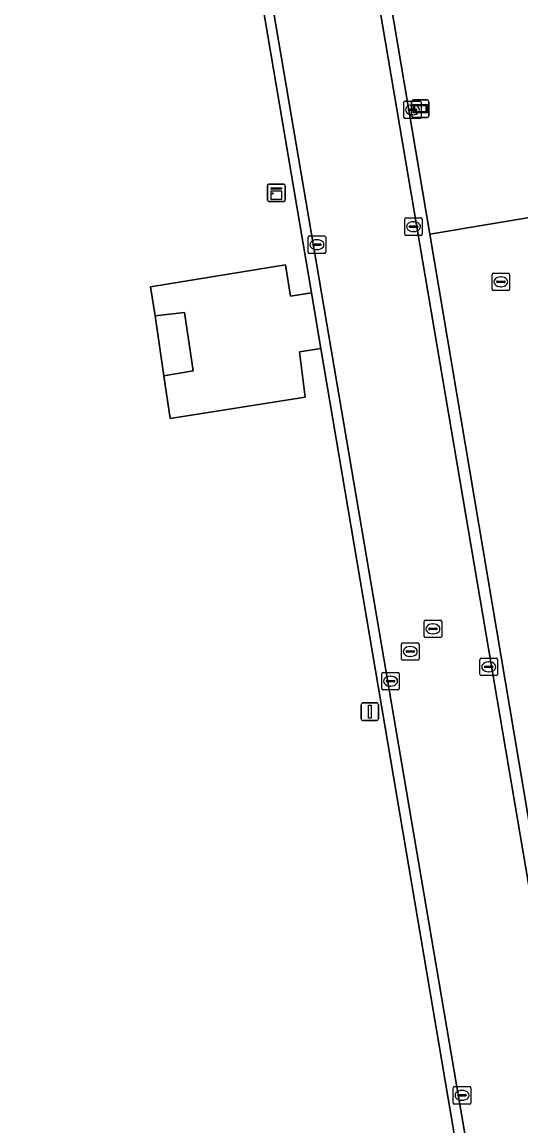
# Model space of a CAD drawing. Extents: x 154324 to 155744, y 382937 to 384188.
# Drawn here: x 154678.7 to 154707.2, y 383588.6 to 383651.6 of the extents above; entities that cross this region are included whole.
import ezdxf

# ---------------------------------------------------------------- set-up
doc = ezdxf.new("R2010")
doc.units = 0
for name, color, linetype in [('IMGEO_Brandkraan', 7, 'Continuous'), ('IMGEO_Grasland_agrarisch', 7, 'Continuous'), ('IMGEO_Groenvoorziening', 7, 'Continuous'), ('IMGEO_Kast', 7, 'Continuous'), ('IMGEO_Kolk', 7, 'Continuous'), ('IMGEO_Lage_trafo', 7, 'Continuous'), ('IMGEO_Lichtmast', 7, 'Continuous'), ('IMGEO_Parkeervlak_open', 7, 'Continuous'), ('IMGEO_Rijbaan_lokaal_gesloten', 7, 'Continuous'), ('IMGEO_Rijbaan_lokaal_open', 7, 'Continuous'), ('IMGEO_Rioolput', 7, 'Continuous'), ('IMGEO_Verklikker', 7, 'Continuous'), ('IMGEO_Voetpad_open', 7, 'Continuous')]:
    doc.layers.add(name, color=color, linetype=linetype)

msp = doc.modelspace()

# ---------------------------------------------------------------- linework, layer by layer
at = {"layer": 'IMGEO_Brandkraan'}
for p, q in [((154700.488, 383646.169), (154700.488, 383647.021)), ((154700.563, 383647.095), (154701.415, 383647.095)), ((154700.747, 383646.589), (154700.747, 383646.601)), ((154700.79, 383646.638), (154701.188, 383646.638)), ((154700.976, 383646.875), (154701.001, 383646.875)), ((154701.231, 383646.601), (154701.231, 383646.589)), ((154701.489, 383647.021), (154701.489, 383646.169)), ((154701.415, 383646.095), (154700.563, 383646.095)), ((154701.185, 383646.552), (154700.787, 383646.552)), ((154700.999, 383646.315), (154700.974, 383646.315))]:
    msp.add_line(p, q, dxfattribs=at)
for points in [[(154700.488, 383646.169), (154700.488, 383647.021)], [(154700.563, 383647.095), (154701.415, 383647.095)], [(154701.489, 383647.021), (154701.489, 383646.169)], [(154701.415, 383646.095), (154700.563, 383646.095)]]:
    msp.add_lwpolyline(points, dxfattribs=at)
for centre, radius, start, end in [((154700.565, 383647.019), 0.0765, 91.55205, 178.44795), ((154700.565, 383647.019), 0.0765, 91.55205, 178.44795), ((154700.787, 383646.598), 0.0403, 85.87752, 175.75265), ((154700.784, 383646.588), 0.0366, 178.93798, 274.71019), ((154701.188, 383646.595), 0.043, 264.86636, 352.45326), ((154701.192, 383646.6), 0.0386, 1.73085, 96.63898), ((154701.413, 383647.019), 0.0765, 1.55205, 88.44795), ((154701.413, 383647.019), 0.0765, 1.55205, 88.44795), ((154700.565, 383646.171), 0.0765, 181.55205, 268.44795), ((154700.565, 383646.171), 0.0765, 181.55205, 268.44795), ((154701.413, 383646.171), 0.0765, 271.55205, 358.44795), ((154701.413, 383646.171), 0.0765, 271.55205, 358.44795)]:
    msp.add_arc(centre, radius, start, end, dxfattribs=at)
for centre, major_axis, ratio, start_param, end_param in [((154700.975, 383646.595), (-0.387, 0.002), 0.722429, 4.712389, 7.853982), ((154701, 383646.595), (-0.39, 0.002), 0.717154, 1.570796, 4.712389)]:
    msp.add_ellipse(centre, major_axis=major_axis, ratio=ratio, start_param=start_param, end_param=end_param, dxfattribs=at)
at = {"layer": 'IMGEO_Grasland_agrarisch'}
for points in [[(154701.974, 383639.508), (154709.256, 383640.72), (154790.096, 383654.948), (154786.544, 383674.892), (154787.882, 383674.892), (154769.16, 383784.679), (154768.187, 383784.234), (154765.07, 383791.045), (154762.082, 383789.673), (154693.372, 383758.214)], [(154684.789, 383740.236), (154695.815, 383675.911), (154701.974, 383639.508)]]:
    msp.add_lwpolyline(points, dxfattribs=at)
at = {"layer": 'IMGEO_Groenvoorziening'}
msp.add_lwpolyline([(154705.978, 383572.84), (154695.756, 383632.978), (154694.545, 383632.792), (154694.869, 383630.211), (154687.161, 383628.997), (154686.788, 383631.415), (154686.294, 383634.844), (154686.024, 383636.505), (154693.737, 383637.754), (154694.029, 383635.974), (154695.215, 383636.16), (154679.408, 383729.153), (154678.701, 383732.937)], dxfattribs=at)
at = {"layer": 'IMGEO_Kast'}
for p, q in [((154692.717, 383641.434), (154692.717, 383642.275)), ((154692.717, 383642.275), (154692.717, 383641.434)), ((154692.792, 383642.359), (154693.633, 383642.359)), ((154693.633, 383642.359), (154692.792, 383642.359)), ((154693.717, 383642.284), (154693.717, 383641.443)), ((154693.717, 383641.443), (154693.717, 383642.284)), ((154693.642, 383641.359), (154692.801, 383641.359)), ((154692.801, 383641.359), (154693.642, 383641.359))]:
    msp.add_line(p, q, dxfattribs=at)
for points in [[(154692.912, 383642.149), (154693.512, 383642.149), (154693.512, 383642.064), (154692.912, 383642.064), (154692.912, 383642.149)], [(154692.912, 383641.974), (154693.512, 383641.974), (154693.512, 383641.485), (154692.912, 383641.485), (154692.912, 383641.974)]]:
    msp.add_lwpolyline(points, dxfattribs=at)
msp.add_circle((154692.996, 383641.823), 0.0377, dxfattribs=at)
for centre, start, end in [((154692.795, 383642.281), 92.4484, 184.28452), ((154692.795, 383642.281), 92.4484, 184.28452), ((154693.639, 383642.281), 2.4484, 94.28452), ((154693.639, 383642.281), 2.4484, 94.28452), ((154692.795, 383641.437), 182.4484, 274.28452), ((154692.795, 383641.437), 182.4484, 274.28452), ((154693.639, 383641.437), 272.4484, 4.28452), ((154693.639, 383641.437), 272.4484, 4.28452)]:
    msp.add_arc(centre, 0.0779, start, end, dxfattribs=at)
at = {"layer": 'IMGEO_Kolk'}
for p, q in [((154700.547, 383639.501), (154700.547, 383640.353)), ((154700.622, 383640.427), (154701.474, 383640.427)), ((154701.548, 383640.353), (154701.548, 383639.501)), ((154700.806, 383639.921), (154700.806, 383639.933)), ((154701.244, 383639.884), (154700.846, 383639.884)), ((154700.849, 383639.97), (154701.247, 383639.97)), ((154701.058, 383639.647), (154701.033, 383639.647)), ((154701.035, 383640.207), (154701.06, 383640.207)), ((154701.29, 383639.933), (154701.29, 383639.921)), ((154695.033, 383638.473), (154695.033, 383639.325)), ((154695.108, 383639.399), (154695.96, 383639.399)), ((154695.521, 383639.179), (154695.546, 383639.179)), ((154696.034, 383639.325), (154696.034, 383638.473)), ((154701.474, 383639.427), (154700.622, 383639.427)), ((154695.96, 383638.399), (154695.108, 383638.399)), ((154695.292, 383638.893), (154695.292, 383638.905)), ((154695.73, 383638.856), (154695.332, 383638.856)), ((154695.335, 383638.942), (154695.733, 383638.942)), ((154695.544, 383638.619), (154695.519, 383638.619)), ((154695.776, 383638.905), (154695.776, 383638.893)), ((154704.842, 383614.396), (154704.842, 383615.248)), ((154704.917, 383615.322), (154705.769, 383615.322)), ((154705.33, 383615.102), (154705.355, 383615.102)), ((154705.843, 383615.248), (154705.843, 383614.396)), ((154699.31, 383614.509), (154700.162, 383614.509)), ((154705.101, 383614.816), (154705.101, 383614.828)), ((154705.539, 383614.779), (154705.141, 383614.779)), ((154705.144, 383614.865), (154705.542, 383614.865)), ((154705.353, 383614.542), (154705.328, 383614.542)), ((154705.585, 383614.828), (154705.585, 383614.816)), ((154699.235, 383613.583), (154699.235, 383614.435)), ((154699.494, 383614.003), (154699.494, 383614.015)), ((154699.932, 383613.966), (154699.534, 383613.966)), ((154699.537, 383614.052), (154699.935, 383614.052)), ((154699.723, 383614.289), (154699.748, 383614.289)), ((154699.978, 383614.015), (154699.978, 383614.003)), ((154700.236, 383614.435), (154700.236, 383613.583)), ((154705.769, 383614.322), (154704.917, 383614.322)), ((154700.162, 383613.509), (154699.31, 383613.509)), ((154699.746, 383613.729), (154699.721, 383613.729)), ((154703.315, 383589.957), (154703.315, 383590.809)), ((154703.39, 383590.883), (154704.242, 383590.883)), ((154703.803, 383590.663), (154703.828, 383590.663)), ((154704.316, 383590.809), (154704.316, 383589.957)), ((154703.574, 383590.377), (154703.574, 383590.389)), ((154704.012, 383590.34), (154703.614, 383590.34)), ((154703.617, 383590.426), (154704.015, 383590.426)), ((154703.826, 383590.103), (154703.801, 383590.103)), ((154704.058, 383590.389), (154704.058, 383590.377)), ((154704.242, 383589.883), (154703.39, 383589.883))]:
    msp.add_line(p, q, dxfattribs=at)
for points in [[(154700.547, 383639.501), (154700.547, 383640.353)], [(154700.622, 383640.427), (154701.474, 383640.427)], [(154701.548, 383640.353), (154701.548, 383639.501)], [(154695.033, 383638.473), (154695.033, 383639.325)], [(154695.108, 383639.399), (154695.96, 383639.399)], [(154696.034, 383639.325), (154696.034, 383638.473)], [(154701.474, 383639.427), (154700.622, 383639.427)], [(154695.96, 383638.399), (154695.108, 383638.399)], [(154704.842, 383614.396), (154704.842, 383615.248)], [(154704.917, 383615.322), (154705.769, 383615.322)], [(154705.843, 383615.248), (154705.843, 383614.396)], [(154699.31, 383614.509), (154700.162, 383614.509)], [(154699.235, 383613.583), (154699.235, 383614.435)], [(154700.236, 383614.435), (154700.236, 383613.583)], [(154705.769, 383614.322), (154704.917, 383614.322)], [(154700.162, 383613.509), (154699.31, 383613.509)], [(154703.315, 383589.957), (154703.315, 383590.809)], [(154703.39, 383590.883), (154704.242, 383590.883)], [(154704.316, 383590.809), (154704.316, 383589.957)], [(154704.242, 383589.883), (154703.39, 383589.883)]]:
    msp.add_lwpolyline(points, dxfattribs=at)
for centre, radius, start, end in [((154700.624, 383640.351), 0.0765, 91.55205, 178.44795), ((154700.624, 383640.351), 0.0765, 91.55205, 178.44795), ((154701.472, 383640.351), 0.0765, 1.55205, 88.44795), ((154701.472, 383640.351), 0.0765, 1.55205, 88.44795), ((154700.846, 383639.93), 0.0403, 85.87752, 175.75265), ((154700.843, 383639.92), 0.0366, 178.93798, 274.71019), ((154701.247, 383639.927), 0.043, 264.86636, 352.45326), ((154701.251, 383639.932), 0.0386, 1.73085, 96.63898), ((154695.11, 383639.323), 0.0765, 91.55205, 178.44795), ((154695.11, 383639.323), 0.0765, 91.55205, 178.44795), ((154695.958, 383639.323), 0.0765, 1.55205, 88.44795), ((154695.958, 383639.323), 0.0765, 1.55205, 88.44795), ((154700.624, 383639.503), 0.0765, 181.55205, 268.44795), ((154700.624, 383639.503), 0.0765, 181.55205, 268.44795), ((154701.472, 383639.503), 0.0765, 271.55205, 358.44795), ((154701.472, 383639.503), 0.0765, 271.55205, 358.44795), ((154695.11, 383638.475), 0.0765, 181.55205, 268.44795), ((154695.11, 383638.475), 0.0765, 181.55205, 268.44795), ((154695.332, 383638.902), 0.0403, 85.87752, 175.75265), ((154695.329, 383638.892), 0.0366, 178.93798, 274.71019), ((154695.733, 383638.899), 0.043, 264.86636, 352.45326), ((154695.737, 383638.904), 0.0386, 1.73085, 96.63898), ((154695.958, 383638.475), 0.0765, 271.55205, 358.44795), ((154695.958, 383638.475), 0.0765, 271.55205, 358.44795), ((154704.919, 383615.246), 0.0765, 91.55205, 178.44795), ((154704.919, 383615.246), 0.0765, 91.55205, 178.44795), ((154705.767, 383615.246), 0.0765, 1.55205, 88.44795), ((154705.767, 383615.246), 0.0765, 1.55205, 88.44795), ((154699.312, 383614.433), 0.0765, 91.55205, 178.44795), ((154699.312, 383614.433), 0.0765, 91.55205, 178.44795), ((154700.16, 383614.433), 0.0765, 1.55205, 88.44795), ((154700.16, 383614.433), 0.0765, 1.55205, 88.44795), ((154705.141, 383614.825), 0.0403, 85.87752, 175.75265), ((154705.138, 383614.815), 0.0366, 178.93798, 274.71019), ((154705.542, 383614.822), 0.043, 264.86636, 352.45326), ((154705.546, 383614.827), 0.0386, 1.73085, 96.63898), ((154699.534, 383614.012), 0.0403, 85.87752, 175.75265), ((154699.531, 383614.002), 0.0366, 178.93798, 274.71019), ((154699.935, 383614.009), 0.043, 264.86636, 352.45326), ((154699.939, 383614.014), 0.0386, 1.73085, 96.63898), ((154704.919, 383614.398), 0.0765, 181.55205, 268.44795), ((154704.919, 383614.398), 0.0765, 181.55205, 268.44795), ((154705.767, 383614.398), 0.0765, 271.55205, 358.44795), ((154705.767, 383614.398), 0.0765, 271.55205, 358.44795), ((154699.312, 383613.585), 0.0765, 181.55205, 268.44795), ((154699.312, 383613.585), 0.0765, 181.55205, 268.44795), ((154700.16, 383613.585), 0.0765, 271.55205, 358.44795), ((154700.16, 383613.585), 0.0765, 271.55205, 358.44795), ((154703.392, 383590.807), 0.0765, 91.55205, 178.44795), ((154703.392, 383590.807), 0.0765, 91.55205, 178.44795), ((154704.24, 383590.807), 0.0765, 1.55205, 88.44795), ((154704.24, 383590.807), 0.0765, 1.55205, 88.44795), ((154703.392, 383589.959), 0.0765, 181.55205, 268.44795), ((154703.392, 383589.959), 0.0765, 181.55205, 268.44795), ((154703.614, 383590.386), 0.0403, 85.87752, 175.75265), ((154703.611, 383590.376), 0.0366, 178.93798, 274.71019), ((154704.015, 383590.383), 0.043, 264.86636, 352.45326), ((154704.019, 383590.388), 0.0386, 1.73085, 96.63898), ((154704.24, 383589.959), 0.0765, 271.55205, 358.44795), ((154704.24, 383589.959), 0.0765, 271.55205, 358.44795)]:
    msp.add_arc(centre, radius, start, end, dxfattribs=at)
for centre, major_axis, ratio, start_param, end_param in [((154701.034, 383639.927), (-0.387, 0.002), 0.722429, 4.712389, 7.853982), ((154701.059, 383639.927), (-0.39, 0.002), 0.717154, 1.570796, 4.712389), ((154695.52, 383638.899), (-0.387, 0.002), 0.722429, 4.712389, 7.853982), ((154695.545, 383638.899), (-0.39, 0.002), 0.717154, 1.570796, 4.712389), ((154705.329, 383614.822), (-0.387, 0.002), 0.722429, 4.712389, 7.853982), ((154705.354, 383614.822), (-0.39, 0.002), 0.717154, 1.570796, 4.712389), ((154699.722, 383614.009), (-0.387, 0.002), 0.722429, 4.712389, 7.853982), ((154699.747, 383614.009), (-0.39, 0.002), 0.717154, 1.570796, 4.712389), ((154703.802, 383590.383), (-0.387, 0.002), 0.722429, 4.712389, 7.853982), ((154703.827, 383590.383), (-0.39, 0.002), 0.717154, 1.570796, 4.712389)]:
    msp.add_ellipse(centre, major_axis=major_axis, ratio=ratio, start_param=start_param, end_param=end_param, dxfattribs=at)
at = {"layer": 'IMGEO_Lage_trafo'}
msp.add_lwpolyline([(154686.294, 383634.844), (154686.788, 383631.415), (154688.478, 383631.7), (154687.974, 383635.03)], close=True, dxfattribs=at)
at = {"layer": 'IMGEO_Lichtmast'}
for p, q in [((154698.057, 383611.863), (154698.057, 383612.663)), ((154698.057, 383612.663), (154698.057, 383611.863)), ((154698.157, 383612.763), (154698.947, 383612.763)), ((154698.947, 383612.763), (154698.157, 383612.763)), ((154699.047, 383612.663), (154699.047, 383611.863)), ((154699.047, 383611.863), (154699.047, 383612.663)), ((154698.947, 383611.763), (154698.157, 383611.763)), ((154698.157, 383611.763), (154698.947, 383611.763))]:
    msp.add_line(p, q, dxfattribs=at)
msp.add_lwpolyline([(154698.477, 383612.638), (154698.627, 383612.638), (154698.627, 383611.888), (154698.477, 383611.888), (154698.477, 383612.638)], dxfattribs=at)
for centre, start, end in [((154698.157, 383612.663), 90, 180), ((154698.157, 383612.663), 90, 180), ((154698.947, 383612.663), 0, 90), ((154698.947, 383612.663), 360, 90), ((154698.157, 383611.863), 180, 270), ((154698.157, 383611.863), 180, 270), ((154698.947, 383611.863), 270, 0), ((154698.947, 383611.863), 270, 0)]:
    msp.add_arc(centre, 0.1, start, end, dxfattribs=at)
at = {"layer": 'IMGEO_Parkeervlak_open'}
msp.add_lwpolyline([(154709.256, 383640.72), (154701.974, 383639.508), (154707.825, 383604.929), (154715.123, 383606.168)], close=True, dxfattribs=at)
at = {"layer": 'IMGEO_Rijbaan_lokaal_gesloten'}
for points in [[(154710.408, 383586.003), (154685.547, 383732.212), (154684.198, 383740.133)], [(154678.701, 383732.937), (154679.408, 383729.153), (154695.215, 383636.16), (154695.756, 383632.978), (154705.978, 383572.84), (154731.566, 383423.069), (154733.045, 383414.37), (154733.72, 383410.4), (154735.43, 383400.34), (154736.067, 383396.591), (154752.101, 383302.287), (154752.647, 383299.072), (154768.888, 383203.55), (154782.924, 383120.992), (154783.083, 383120.121), (154784.075, 383114.236), (154785.081, 383108.269)], [(154679.262, 383733.146), (154679.932, 383729.186), (154748.649, 383326.312), (154783.501, 383121.229), (154783.65, 383120.265), (154785.662, 383108.357)], [(154785.662, 383108.357), (154783.65, 383120.265), (154783.501, 383121.229), (154748.649, 383326.312), (154679.932, 383729.186), (154679.262, 383733.146)]]:
    msp.add_lwpolyline(points, dxfattribs=at)
at = {"layer": 'IMGEO_Rijbaan_lokaal_open'}
for points in [[(154684.198, 383740.133), (154685.547, 383732.212), (154710.408, 383586.003), (154739.67, 383414.346), (154764.039, 383271.324), (154786.387, 383140.019), (154789.028, 383124.401), (154789.626, 383121.11)], [(154790.21, 383121.247), (154789.971, 383122.382), (154764.656, 383271.373), (154760.59, 383295.341), (154753.644, 383336.061), (154753.525, 383336.758), (154752.336, 383343.729), (154728.935, 383480.918), (154728.091, 383485.864), (154728.085, 383485.902), (154713.13, 383573.573), (154707.825, 383604.929), (154701.974, 383639.508), (154695.815, 383675.911), (154684.789, 383740.236)]]:
    msp.add_lwpolyline(points, dxfattribs=at)
at = {"layer": 'IMGEO_Rioolput'}
for p, q in [((154705.532, 383636.357), (154705.532, 383637.209)), ((154705.607, 383637.283), (154706.459, 383637.283)), ((154706.533, 383637.209), (154706.533, 383636.357)), ((154705.791, 383636.777), (154705.791, 383636.789)), ((154706.229, 383636.74), (154705.831, 383636.74)), ((154705.834, 383636.826), (154706.232, 383636.826)), ((154706.043, 383636.503), (154706.018, 383636.503)), ((154706.02, 383637.063), (154706.045, 383637.063)), ((154706.275, 383636.789), (154706.275, 383636.777)), ((154706.459, 383636.283), (154705.607, 383636.283)), ((154701.655, 383616.563), (154701.655, 383617.415)), ((154701.73, 383617.489), (154702.582, 383617.489)), ((154701.914, 383616.983), (154701.914, 383616.995)), ((154701.957, 383617.032), (154702.355, 383617.032)), ((154702.143, 383617.269), (154702.168, 383617.269)), ((154702.398, 383616.995), (154702.398, 383616.983)), ((154702.656, 383617.415), (154702.656, 383616.563)), ((154702.582, 383616.489), (154701.73, 383616.489)), ((154702.352, 383616.946), (154701.954, 383616.946)), ((154702.166, 383616.709), (154702.141, 383616.709)), ((154700.36, 383615.271), (154700.36, 383616.123)), ((154700.435, 383616.197), (154701.287, 383616.197)), ((154700.662, 383615.74), (154701.06, 383615.74)), ((154700.848, 383615.977), (154700.873, 383615.977)), ((154701.361, 383616.123), (154701.361, 383615.271)), ((154701.287, 383615.197), (154700.435, 383615.197)), ((154700.619, 383615.691), (154700.619, 383615.703)), ((154701.057, 383615.654), (154700.659, 383615.654)), ((154700.871, 383615.417), (154700.846, 383615.417)), ((154701.103, 383615.703), (154701.103, 383615.691))]:
    msp.add_line(p, q, dxfattribs=at)
for points in [[(154705.532, 383636.357), (154705.532, 383637.209)], [(154705.607, 383637.283), (154706.459, 383637.283)], [(154706.533, 383637.209), (154706.533, 383636.357)], [(154706.459, 383636.283), (154705.607, 383636.283)], [(154701.655, 383616.563), (154701.655, 383617.415)], [(154701.73, 383617.489), (154702.582, 383617.489)], [(154702.656, 383617.415), (154702.656, 383616.563)], [(154702.582, 383616.489), (154701.73, 383616.489)], [(154700.36, 383615.271), (154700.36, 383616.123)], [(154700.435, 383616.197), (154701.287, 383616.197)], [(154701.361, 383616.123), (154701.361, 383615.271)], [(154701.287, 383615.197), (154700.435, 383615.197)]]:
    msp.add_lwpolyline(points, dxfattribs=at)
for centre, radius, start, end in [((154705.609, 383637.207), 0.0765, 91.55205, 178.44795), ((154705.609, 383637.207), 0.0765, 91.55205, 178.44795), ((154706.457, 383637.207), 0.0765, 1.55205, 88.44795), ((154706.457, 383637.207), 0.0765, 1.55205, 88.44795), ((154705.831, 383636.786), 0.0403, 85.87752, 175.75265), ((154705.828, 383636.776), 0.0366, 178.93798, 274.71019), ((154706.232, 383636.783), 0.043, 264.86636, 352.45326), ((154706.236, 383636.788), 0.0386, 1.73085, 96.63898), ((154705.609, 383636.359), 0.0765, 181.55205, 268.44795), ((154705.609, 383636.359), 0.0765, 181.55205, 268.44795), ((154706.457, 383636.359), 0.0765, 271.55205, 358.44795), ((154706.457, 383636.359), 0.0765, 271.55205, 358.44795), ((154701.732, 383617.413), 0.0765, 91.55205, 178.44795), ((154701.732, 383617.413), 0.0765, 91.55205, 178.44795), ((154701.954, 383616.992), 0.0403, 85.87752, 175.75265), ((154701.951, 383616.982), 0.0366, 178.93798, 274.71019), ((154702.355, 383616.989), 0.043, 264.86636, 352.45326), ((154702.359, 383616.994), 0.0386, 1.73085, 96.63898), ((154702.58, 383617.413), 0.0765, 1.55205, 88.44795), ((154702.58, 383617.413), 0.0765, 1.55205, 88.44795), ((154701.732, 383616.565), 0.0765, 181.55205, 268.44795), ((154701.732, 383616.565), 0.0765, 181.55205, 268.44795), ((154702.58, 383616.565), 0.0765, 271.55205, 358.44795), ((154702.58, 383616.565), 0.0765, 271.55205, 358.44795), ((154700.437, 383616.121), 0.0765, 91.55205, 178.44795), ((154700.437, 383616.121), 0.0765, 91.55205, 178.44795), ((154700.659, 383615.7), 0.0403, 85.87752, 175.75265), ((154701.064, 383615.702), 0.0386, 1.73085, 96.63898), ((154701.285, 383616.121), 0.0765, 1.55205, 88.44795), ((154701.285, 383616.121), 0.0765, 1.55205, 88.44795), ((154700.437, 383615.273), 0.0765, 181.55205, 268.44795), ((154700.437, 383615.273), 0.0765, 181.55205, 268.44795), ((154700.656, 383615.69), 0.0366, 178.93798, 274.71019), ((154701.06, 383615.697), 0.043, 264.86636, 352.45326), ((154701.285, 383615.273), 0.0765, 271.55205, 358.44795), ((154701.285, 383615.273), 0.0765, 271.55205, 358.44795)]:
    msp.add_arc(centre, radius, start, end, dxfattribs=at)
for centre, major_axis, ratio, start_param, end_param in [((154706.019, 383636.783), (-0.387, 0.002), 0.722429, 4.712389, 7.853982), ((154706.044, 383636.783), (-0.39, 0.002), 0.717154, 1.570796, 4.712389), ((154702.142, 383616.989), (-0.387, 0.002), 0.722429, 4.712389, 7.853982), ((154702.167, 383616.989), (-0.39, 0.002), 0.717154, 1.570796, 4.712389), ((154700.847, 383615.697), (-0.387, 0.002), 0.722429, 4.712389, 7.853982), ((154700.872, 383615.697), (-0.39, 0.002), 0.717154, 1.570796, 4.712389)]:
    msp.add_ellipse(centre, major_axis=major_axis, ratio=ratio, start_param=start_param, end_param=end_param, dxfattribs=at)
at = {"layer": 'IMGEO_Verklikker'}
for p, q in [((154700.94, 383646.257), (154700.94, 383647.057)), ((154700.94, 383647.057), (154700.94, 383646.257)), ((154701.04, 383647.157), (154701.83, 383647.157)), ((154701.83, 383647.157), (154701.04, 383647.157)), ((154701.93, 383647.057), (154701.93, 383646.257)), ((154701.93, 383646.257), (154701.93, 383647.057)), ((154701.83, 383646.157), (154701.04, 383646.157)), ((154701.04, 383646.157), (154701.83, 383646.157))]:
    msp.add_line(p, q, dxfattribs=at)
for points in [[(154701.041, 383646.889), (154701.829, 383646.889), (154701.829, 383646.425), (154701.041, 383646.425), (154701.041, 383646.889)], [(154701.106, 383646.824), (154701.106, 383646.49), (154701.764, 383646.49), (154701.764, 383646.824), (154701.106, 383646.824)]]:
    msp.add_lwpolyline(points, dxfattribs=at)
for centre, start, end in [((154701.04, 383647.057), 90, 180), ((154701.04, 383647.057), 90, 180), ((154701.83, 383647.057), 0, 90), ((154701.83, 383647.057), 360, 90), ((154701.04, 383646.257), 180, 270), ((154701.04, 383646.257), 180, 270), ((154701.83, 383646.257), 270, 0), ((154701.83, 383646.257), 270, 0)]:
    msp.add_arc(centre, 0.1, start, end, dxfattribs=at)
at = {"layer": 'IMGEO_Voetpad_open'}
msp.add_lwpolyline([(154695.215, 383636.16), (154694.029, 383635.974), (154693.737, 383637.754), (154686.024, 383636.505), (154686.294, 383634.844), (154687.974, 383635.03), (154688.478, 383631.7), (154686.788, 383631.415), (154687.161, 383628.997), (154694.869, 383630.211), (154694.545, 383632.792), (154695.756, 383632.978)], close=True, dxfattribs=at)

doc.saveas('drawing.dxf')
